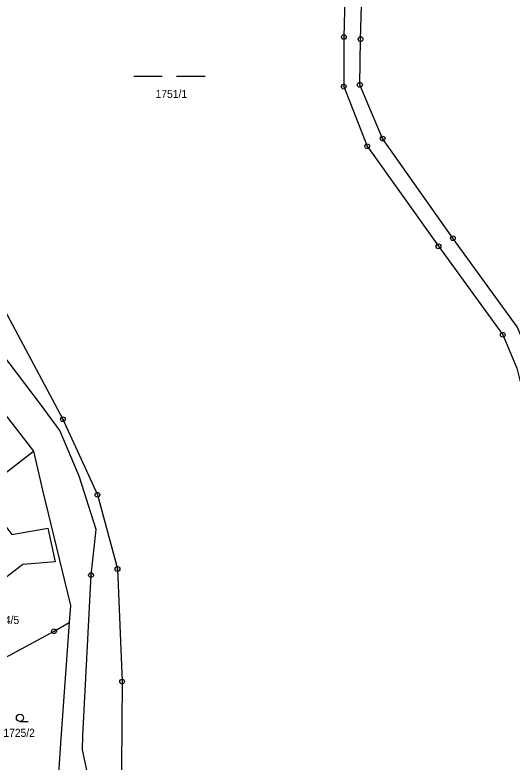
# Model space of a CAD drawing. Extents: x -679733 to -673243, y -1075091 to -1066557.
# Drawn here: x -676657.5 to -676553.3, y -1071918.1 to -1071761.5 of the extents above; entities that cross this region are included whole.
import ezdxf

# ---------------------------------------------------------------- set-up
doc = ezdxf.new("R2010")
doc.units = 0
doc.header["$LTSCALE"] = 0.68
for name, color, linetype, lineweight in [('1', 7, 'Continuous', 25), ('3', 7, 'Continuous', 25), ('8', 7, 'Continuous', 25)]:
    doc.layers.add(name, color=color, linetype=linetype, lineweight=lineweight)
doc.layers.add('2', color=7, linetype='Continuous')

msp = doc.modelspace()

# ---------------------------------------------------------------- linework, layer by layer
at = {"layer": '1'}
msp.add_line((-676681.3, -1071874.15), (-676653.63, -1071852.97), dxfattribs=at)
for points in [[(-676651.25, -1071520.53), (-676649.67, -1071525.28), (-676636.33, -1071567.59), (-676632.67, -1071580.29), (-676618.91, -1071616.92), (-676601.45, -1071672.26), (-676590.27, -1071707.98), (-676587.53, -1071724.18), (-676588.53, -1071766.09), (-676588.57, -1071776.49), (-676583.64, -1071788.99), (-676568.69, -1071809.98), (-676555.21, -1071828.53), (-676552.27, -1071835.54), (-676544.88, -1071865.16), (-676535.44, -1071910.25), (-676533.59, -1071921.04), (-676532.8, -1071927.61), (-676534.01, -1071935.8), (-676540.25, -1071959.64), (-676548.46, -1071989.23), (-676550.64, -1071999.75), (-676548.02, -1072010.25), (-676541.89, -1072018.69)], [(-676541.48, -1071865.21), (-676541.59, -1071864.65), (-676541.5, -1071864.22), (-676548.91, -1071834.51), (-676552.17, -1071826.9), (-676565.68, -1071808.28), (-676580.41, -1071787.4), (-676585.19, -1071776.11), (-676585.04, -1071766.54), (-676583.77, -1071723.83), (-676586.78, -1071707.4), (-676598.16, -1071671.22), (-676605.17, -1071648.76), (-676615.61, -1071615.91), (-676621.57, -1071599.95), (-676629.42, -1071579.1), (-676632.27, -1071569.47)], [(-676536.59, -1072122.5), (-676533.92, -1072098.22), (-676545.12, -1072067.43), (-676565.16, -1072040.09), (-676600.33, -1072005.09), (-676616.66, -1071979.22), (-676622.81, -1071969.28), (-676636.28, -1071948.34), (-676643.38, -1071915.55), (-676643.27, -1071912.66), (-676641.57, -1071878.93), (-676640.51, -1071869.39), (-676644.08, -1071858.21), (-676648.12, -1071848.64), (-676652.14, -1071843.11), (-676662.12, -1071830.1), (-676667.77, -1071822.29), (-676671.63, -1071816.16), (-676675.84, -1071808.46), (-676684.53, -1071784.41), (-676687.42, -1071776.51), (-676692.78, -1071762.77), (-676693.21, -1071759.8)], [(-676693.21, -1071759.8), (-676682.45, -1071780.64), (-676664.29, -1071814.93), (-676647.47, -1071846.25), (-676640.24, -1071862.09), (-676636.02, -1071877.65), (-676635.05, -1071901.27), (-676635.17, -1071919.29), (-676633.29, -1071941.26), (-676629.86, -1071950.91), (-676620.91, -1071965.54), (-676603.92, -1071990.64), (-676585.08, -1072007.38), (-676570.01, -1072017.31), (-676553.76, -1072031.84)], [(-676672.38, -1071828.88), (-676669.33, -1071832.84), (-676653.63, -1071852.97)], [(-676653.63, -1071852.97), (-676651.72, -1071861.1), (-676645.86, -1071885.29), (-676646.18, -1071888.84)], [(-676664, -1071898.61), (-676649.33, -1071890.7), (-676646.18, -1071888.84)], [(-676646.18, -1071888.84), (-676647.91, -1071913.21), (-676648.66, -1071924.71)]]:
    msp.add_lwpolyline(points, dxfattribs=at)
msp.add_lwpolyline([(-676655.9, -1071876.71), (-676661.41, -1071880.93), (-676665.35, -1071875.92), (-676668.92, -1071878.57), (-676674.04, -1071871.85), (-676668.31, -1071867.47), (-676668.63, -1071867.06), (-676666.24, -1071865.23), (-676665.9, -1071865.66), (-676663.31, -1071863.69), (-676658.18, -1071870.41), (-676650.6, -1071869.08), (-676649.1, -1071876.16)], close=True, dxfattribs=at)
at = {"layer": '3'}
for p, q in [((-676632.629, -1071774.31), (-676626.629, -1071774.31)), ((-676623.629, -1071774.31), (-676617.629, -1071774.31)), ((-676656.483, -1071909.62), (-676654.733, -1071909.62))]:
    msp.add_line(p, q, dxfattribs=at)
msp.add_circle((-676656.4829, -1071908.8698), 0.75, dxfattribs=at)
at = {"layer": '8'}
for centre, radius in [((-676588.53, -1071766.0899), 0.5), ((-676588.53, -1071766.0899), 0.0303), ((-676585.04, -1071766.5399), 0.5), ((-676585.04, -1071766.5399), 0.0303), ((-676588.57, -1071776.4899), 0.5), ((-676588.57, -1071776.4899), 0.0303), ((-676585.19, -1071776.1099), 0.5), ((-676585.19, -1071776.1099), 0.0303), ((-676580.41, -1071787.3999), 0.5), ((-676580.41, -1071787.3999), 0.0303), ((-676583.64, -1071788.9899), 0.5), ((-676583.64, -1071788.9899), 0.0303), ((-676565.68, -1071808.2799), 0.5), ((-676568.69, -1071809.9799), 0.5), ((-676565.68, -1071808.2799), 0.0303), ((-676568.69, -1071809.9799), 0.0303), ((-676555.21, -1071828.5299), 0.5), ((-676555.21, -1071828.5299), 0.0303), ((-676647.47, -1071846.2499), 0.5), ((-676647.47, -1071846.2499), 0.0303), ((-676640.24, -1071862.0899), 0.5), ((-676640.24, -1071862.0899), 0.0303), ((-676641.57, -1071878.9299), 0.5), ((-676636.02, -1071877.6499), 0.5), ((-676636.02, -1071877.6499), 0.0303), ((-676641.57, -1071878.9299), 0.0303), ((-676649.33, -1071890.6999), 0.5), ((-676649.33, -1071890.6999), 0.0303), ((-676635.05, -1071901.2699), 0.5), ((-676635.05, -1071901.2699), 0.0303)]:
    msp.add_circle(centre, radius, dxfattribs=at)

# ---------------------------------------------------------------- texts
at = {"layer": '2', "width": 0.95}
for s, p in [('1751/1', (-676628.03, -1071778.87)), ('1724/5', (-676663.25, -1071889.19)), ('1725/2', (-676659.96, -1071912.86))]:
    msp.add_text(s, height=1.7, dxfattribs=at).set_placement(p)

doc.saveas('drawing.dxf')
